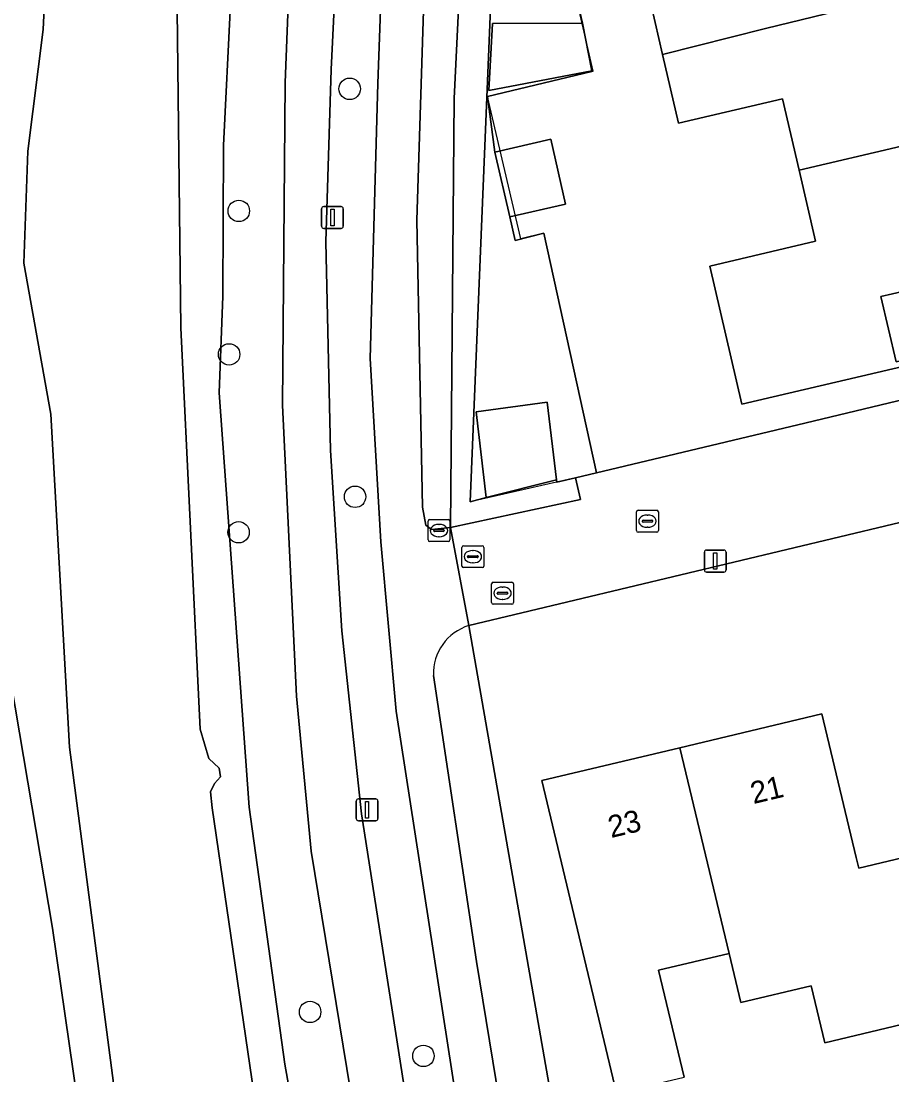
# Model space of a CAD drawing. Extents: x 157648 to 158502, y 379212 to 380938.
# Drawn here: x 158059.62 to 158099.34, y 380779.75 to 380827.8 of the extents above; entities that cross this region are included whole.
import ezdxf

# ---------------------------------------------------------------- set-up
doc = ezdxf.new("R2010")
doc.units = 0
for name, color, linetype in [('IMGEO_Berm_groen', 7, 'Continuous'), ('IMGEO_Boom', 7, 'Continuous'), ('IMGEO_Brandkraan', 7, 'Continuous'), ('IMGEO_Erf', 7, 'Continuous'), ('IMGEO_Fietspad_gesloten', 7, 'Continuous'), ('IMGEO_Groenvoorziening', 7, 'Continuous'), ('IMGEO_Hek', 7, 'Continuous'), ('IMGEO_Kolk', 7, 'Continuous'), ('IMGEO_Lichtmast', 7, 'Continuous'), ('IMGEO_Muur', 7, 'Continuous'), ('IMGEO_Oever', 7, 'Continuous'), ('IMGEO_Pand', 7, 'Continuous'), ('IMGEO_Pand_nummerreeks', 7, 'Continuous'), ('IMGEO_Rioolput', 7, 'Continuous'), ('IMGEO_Voetpad_open', 7, 'Continuous'), ('IMGEO_Waterloop', 7, 'Continuous')]:
    doc.layers.add(name, color=color, linetype=linetype)

msp = doc.modelspace()

# ---------------------------------------------------------------- linework, layer by layer
at = {"layer": 'IMGEO_Berm_groen'}
for points in [[(158074.722, 380845.281), (158073.77, 380825.588), (158073.53, 380817.736), (158073.74, 380808.222), (158074.257, 380799.995), (158075.149, 380791.663), (158077.752, 380775.038), (158083.324, 380742.71), (158085.161, 380730.364), (158087.771, 380714.145)], [(158086.247, 380709.967), (158083.967, 380721.558), (158078.875, 380753.293), (158072.85, 380789.952), (158072.183, 380797.022), (158071.547, 380810.292), (158071.664, 380824.995), (158072.408, 380844.132)], [(158090.58, 380712.063), (158089.326, 380718.53), (158083.93, 380751.483), (158081.843, 380763.329), (158076.731, 380796.337), (158076.033, 380804.062), (158075.551, 380812.413), (158075.894, 380824.951), (158076.565, 380843.437)], [(158072.443, 380710.798), (158068.133, 380736.496), (158066.607, 380744.346), (158065.118, 380754.866), (158063.151, 380771.932), (158061.06, 380786.446), (158059.17, 380797.604), (158058.451, 380809.187), (158058.445, 380817.028), (158058.623, 380823.199), (158058.845, 380827.656), (158058.831, 380835.186)], [(158069.5, 380835.023), (158068.853, 380822.132), (158068.821, 380815.256), (158068.663, 380810.855), (158070.02, 380791.954), (158071.648, 380780.25), (158076.307, 380754.118), (158081.044, 380722.078), (158082.383, 380710.401)]]:
    msp.add_lwpolyline(points, dxfattribs=at)
at = {"layer": 'IMGEO_Boom'}
for centre in [(158074.61, 380824.708), (158069.554, 380819.143), (158069.113, 380812.601), (158074.857, 380806.109), (158069.542, 380804.493), (158072.807, 380782.627), (158077.975, 380780.622)]:
    msp.add_circle(centre, 0.489, dxfattribs=at)
at = {"layer": 'IMGEO_Brandkraan'}
for p, q in [((158081.081, 380801.289), (158081.081, 380802.141)), ((158081.156, 380802.215), (158082.008, 380802.215)), ((158082.082, 380802.141), (158082.082, 380801.289)), ((158081.34, 380801.709), (158081.34, 380801.721)), ((158081.778, 380801.672), (158081.38, 380801.672)), ((158081.383, 380801.758), (158081.781, 380801.758)), ((158081.569, 380801.995), (158081.594, 380801.995)), ((158081.824, 380801.721), (158081.824, 380801.709)), ((158082.008, 380801.215), (158081.156, 380801.215)), ((158081.592, 380801.435), (158081.567, 380801.435))]:
    msp.add_line(p, q, dxfattribs=at)
for points in [[(158081.081, 380801.289), (158081.081, 380802.141)], [(158081.156, 380802.215), (158082.008, 380802.215)], [(158082.082, 380802.141), (158082.082, 380801.289)], [(158082.008, 380801.215), (158081.156, 380801.215)]]:
    msp.add_lwpolyline(points, dxfattribs=at)
for centre, radius, start, end in [((158081.158, 380802.139), 0.0765, 91.552, 178.448), ((158081.158, 380802.139), 0.0765, 91.552, 178.448), ((158082.006, 380802.139), 0.0765, 1.552, 88.448), ((158082.006, 380802.139), 0.0765, 1.552, 88.448), ((158081.38, 380801.718), 0.0403, 85.8775, 175.7526), ((158081.377, 380801.708), 0.0366, 178.938, 274.7102), ((158081.781, 380801.715), 0.043, 264.8664, 352.4533), ((158081.785, 380801.72), 0.0386, 1.7309, 96.639), ((158081.158, 380801.291), 0.0765, 181.552, 268.448), ((158081.158, 380801.291), 0.0765, 181.552, 268.448), ((158082.006, 380801.291), 0.0765, 271.552, 358.448), ((158082.006, 380801.291), 0.0765, 271.552, 358.448)]:
    msp.add_arc(centre, radius, start, end, dxfattribs=at)
for centre, major_axis, ratio, start_param, end_param in [((158081.568, 380801.715), (-0.387, 0.002), 0.722429, 4.712389, 7.853982), ((158081.593, 380801.715), (-0.39, 0.002), 0.717154, 1.570796, 4.712389)]:
    msp.add_ellipse(centre, major_axis=major_axis, ratio=ratio, start_param=start_param, end_param=end_param, dxfattribs=at)
at = {"layer": 'IMGEO_Erf'}
for points in [[(158112.661, 380818.608), (158109.015, 380834.139), (158111.901, 380834.843), (158108.155, 380850.952), (158098.578, 380848.911), (158098.721, 380848.273), (158081.927, 380844.31), (158083.842, 380835.218), (158083.573, 380834.808), (158085.236, 380827.701), (158085.65, 380825.523), (158085.654, 380825.501), (158080.898, 380824.355), (158081.233, 380821.82), (158083.782, 380822.407), (158084.461, 380819.455), (158081.913, 380818.868), (158082.159, 380817.801), (158083.472, 380818.135), (158085.867, 380807.201), (158095.372, 380809.473), (158110.763, 380813.16)], [(158102.923, 380829.722), (158104.45, 380823.191), (158105.923, 380816.888), (158099.37, 380815.357), (158098.844, 380815.234), (158099.539, 380812.265), (158100.065, 380812.388), (158101.466, 380812.716), (158101.528, 380812.45), (158092.502, 380810.34), (158091.032, 380816.63), (158095.864, 380817.759), (158095.105, 380821.005), (158094.347, 380824.251), (158089.612, 380823.144), (158088.882, 380826.268), (158088.37, 380828.461)], [(158122.924, 380810.424), (158119.554, 380809.668), (158101.803, 380805.439), (158080.044, 380800.241), (158087.197, 380759.348)], [(158086.779, 380778.918), (158083.38, 380793.171), (158089.674, 380794.672), (158096.153, 380796.217), (158097.717, 380789.661), (158097.832, 380789.177), (158100.83, 380789.892), (158100.72, 380790.357), (158100.413, 380791.653), (158100.684, 380791.718), (158100.992, 380790.419), (158101.102, 380789.956), (158104.099, 380790.671), (158103.993, 380791.115), (158102.43, 380797.671), (158108.628, 380799.149), (158115.035, 380800.677), (158121.466, 380802.212), (158123.132, 380795.125)], [(158126.111, 380788.429), (158121.596, 380787.367), (158120.451, 380792.165), (158117.248, 380791.401), (158114.043, 380790.637), (158115.219, 380785.708), (158114.224, 380785.471), (158115.101, 380781.794), (158113.123, 380781.322), (158112.246, 380784.999), (158112.016, 380784.944), (158110.859, 380789.796), (158107.719, 380789.047), (158108.871, 380784.219), (158102.572, 380782.717), (158096.276, 380781.216), (158095.657, 380783.815), (158092.447, 380783.05), (158091.912, 380785.292), (158088.703, 380784.527), (158089.865, 380779.654)]]:
    msp.add_lwpolyline(points, dxfattribs=at)
at = {"layer": 'IMGEO_Fietspad_gesloten'}
for points in [[(158101.997, 380686.517), (158099.225, 380689.283), (158096.253, 380693.04), (158093.82, 380696.7), (158091.576, 380701.56), (158090.275, 380703.817), (158089.886, 380705.995), (158088.632, 380709.876), (158087.771, 380714.145), (158085.161, 380730.364), (158083.324, 380742.71), (158077.752, 380775.038), (158075.149, 380791.663), (158074.257, 380799.995), (158073.74, 380808.222), (158073.53, 380817.736), (158073.77, 380825.588), (158074.722, 380845.281)], [(158072.408, 380844.132), (158071.664, 380824.995), (158071.547, 380810.292), (158072.183, 380797.022), (158072.85, 380789.952), (158078.875, 380753.293), (158083.967, 380721.558), (158086.247, 380709.967), (158087.828, 380704.378), (158089.981, 380698.857), (158092.702, 380693.486), (158095.812, 380689.406), (158098.383, 380686.287), (158098.814, 380685.85), (158101.015, 380683.621), (158106.429, 380678.739), (158108.403, 380676.982), (158109.59, 380678.488)]]:
    msp.add_lwpolyline(points, dxfattribs=at)
at = {"layer": 'IMGEO_Groenvoorziening'}
for points in [[(158107.22, 380854.93), (158106.896, 380856.365), (158106.623, 380856.84), (158106.075, 380857.75), (158105.184, 380858.238), (158103.851, 380858.283), (158093.721, 380855.824), (158080.426, 380853.039), (158080.018, 380852.776), (158079.385, 380850.663), (158078.454, 380843.088), (158077.671, 380818.714), (158077.928, 380805.631), (158078.09, 380804.817), (158078.346, 380804.624), (158079.204, 380804.706), (158079.38, 380824.265), (158080.507, 380847.48), (158081.833, 380847.775), (158089.095, 380849.391), (158097.984, 380851.556), (158098.578, 380848.911), (158108.155, 380850.952), (158107.551, 380853.548)], [(158084.907, 380806.971), (158084.056, 380806.783), (158084.04, 380806.885), (158080.843, 380806.075), (158080.112, 380805.887), (158081.687, 380844.25), (158081.825, 380847.621), (158081.833, 380847.775), (158080.507, 380847.48), (158079.38, 380824.265), (158079.204, 380804.706), (158085.136, 380805.991)]]:
    msp.add_lwpolyline(points, close=True, dxfattribs=at)
for points in [[(158081.687, 380844.25), (158080.112, 380805.887), (158080.843, 380806.075), (158080.372, 380809.988), (158083.614, 380810.426), (158084.04, 380806.885), (158084.056, 380806.783), (158084.907, 380806.971), (158085.867, 380807.201), (158083.472, 380818.135), (158082.159, 380817.801), (158081.913, 380818.868), (158081.233, 380821.82), (158080.898, 380824.355), (158085.654, 380825.501), (158085.65, 380825.523), (158080.956, 380824.631), (158081.13, 380827.68), (158085.236, 380827.701), (158083.573, 380834.808)], [(158091.453, 380730.031), (158092.188, 380730.175), (158087.197, 380759.348), (158080.044, 380800.241)], [(158078.428, 380797.97), (158080.395, 380784.926), (158089.136, 380731.609)]]:
    msp.add_lwpolyline(points, dxfattribs=at)
msp.add_arc((158080.728, 380798.044), 2.301, 107.2885, 181.8417, dxfattribs=at)
at = {"layer": 'IMGEO_Hek'}
for points in [[(158085.867, 380807.201), (158083.472, 380818.135), (158082.412, 380817.865), (158080.898, 380824.355), (158085.718, 380825.518), (158083.573, 380834.808), (158083.842, 380835.218), (158081.927, 380844.31), (158098.721, 380848.273)], [(158095.372, 380809.473), (158085.867, 380807.201)], [(158084.907, 380806.971), (158080.112, 380805.887)], [(158085.867, 380807.201), (158084.907, 380806.971)]]:
    msp.add_lwpolyline(points, dxfattribs=at)
at = {"layer": 'IMGEO_Kolk'}
for p, q in [((158087.767, 380805.498), (158088.619, 380805.498)), ((158087.692, 380804.572), (158087.692, 380805.424)), ((158087.951, 380804.992), (158087.951, 380805.004)), ((158087.994, 380805.041), (158088.392, 380805.041)), ((158088.18, 380805.278), (158088.205, 380805.278)), ((158088.435, 380805.004), (158088.435, 380804.992)), ((158088.693, 380805.424), (158088.693, 380804.572)), ((158088.389, 380804.955), (158087.991, 380804.955)), ((158088.203, 380804.718), (158088.178, 380804.718)), ((158088.619, 380804.498), (158087.767, 380804.498))]:
    msp.add_line(p, q, dxfattribs=at)
for points in [[(158087.767, 380805.498), (158088.619, 380805.498)], [(158087.692, 380804.572), (158087.692, 380805.424)], [(158088.693, 380805.424), (158088.693, 380804.572)], [(158088.619, 380804.498), (158087.767, 380804.498)]]:
    msp.add_lwpolyline(points, dxfattribs=at)
for centre, radius, start, end in [((158087.769, 380805.422), 0.0765, 91.552, 178.448), ((158087.769, 380805.422), 0.0765, 91.552, 178.448), ((158088.617, 380805.422), 0.0765, 1.552, 88.448), ((158088.617, 380805.422), 0.0765, 1.552, 88.448), ((158087.991, 380805.001), 0.0403, 85.8775, 175.7526), ((158087.988, 380804.991), 0.0366, 178.938, 274.7102), ((158088.392, 380804.998), 0.043, 264.8664, 352.4533), ((158088.396, 380805.003), 0.0386, 1.7309, 96.639), ((158087.769, 380804.574), 0.0765, 181.552, 268.448), ((158087.769, 380804.574), 0.0765, 181.552, 268.448), ((158088.617, 380804.574), 0.0765, 271.552, 358.448), ((158088.617, 380804.574), 0.0765, 271.552, 358.448)]:
    msp.add_arc(centre, radius, start, end, dxfattribs=at)
for centre, major_axis, ratio, start_param, end_param in [((158088.179, 380804.998), (-0.387, 0.002), 0.722429, 4.712389, 7.853982), ((158088.204, 380804.998), (-0.39, 0.002), 0.717154, 1.570796, 4.712389)]:
    msp.add_ellipse(centre, major_axis=major_axis, ratio=ratio, start_param=start_param, end_param=end_param, dxfattribs=at)
at = {"layer": 'IMGEO_Lichtmast'}
for p, q in [((158073.326, 380818.444), (158073.326, 380819.244)), ((158073.326, 380819.244), (158073.326, 380818.444)), ((158073.426, 380819.344), (158074.216, 380819.344)), ((158074.216, 380819.344), (158073.426, 380819.344)), ((158074.316, 380819.244), (158074.316, 380818.444)), ((158074.316, 380818.444), (158074.316, 380819.244)), ((158074.216, 380818.344), (158073.426, 380818.344)), ((158073.426, 380818.344), (158074.216, 380818.344)), ((158090.787, 380802.78), (158090.787, 380803.58)), ((158090.787, 380803.58), (158090.787, 380802.78)), ((158090.887, 380803.68), (158091.677, 380803.68)), ((158091.677, 380803.68), (158090.887, 380803.68)), ((158091.777, 380803.58), (158091.777, 380802.78)), ((158091.777, 380802.78), (158091.777, 380803.58)), ((158091.677, 380802.68), (158090.887, 380802.68)), ((158090.887, 380802.68), (158091.677, 380802.68)), ((158074.906, 380791.439), (158074.906, 380792.239)), ((158074.906, 380792.239), (158074.906, 380791.439)), ((158075.006, 380792.339), (158075.796, 380792.339)), ((158075.796, 380792.339), (158075.006, 380792.339)), ((158075.896, 380792.239), (158075.896, 380791.439)), ((158075.896, 380791.439), (158075.896, 380792.239)), ((158075.796, 380791.339), (158075.006, 380791.339)), ((158075.006, 380791.339), (158075.796, 380791.339))]:
    msp.add_line(p, q, dxfattribs=at)
for points in [[(158073.746, 380819.219), (158073.896, 380819.219), (158073.896, 380818.469), (158073.746, 380818.469), (158073.746, 380819.219)], [(158091.207, 380803.555), (158091.357, 380803.555), (158091.357, 380802.805), (158091.207, 380802.805), (158091.207, 380803.555)], [(158075.326, 380792.214), (158075.476, 380792.214), (158075.476, 380791.464), (158075.326, 380791.464), (158075.326, 380792.214)]]:
    msp.add_lwpolyline(points, dxfattribs=at)
for centre, start, end in [((158073.426, 380819.244), 90, 180), ((158073.426, 380819.244), 90, 180), ((158074.216, 380819.244), 0, 90), ((158074.216, 380819.244), 360, 90), ((158073.426, 380818.444), 180, 270), ((158073.426, 380818.444), 180, 270), ((158074.216, 380818.444), 270, 0), ((158074.216, 380818.444), 270, 0), ((158090.887, 380803.58), 90, 180), ((158090.887, 380803.58), 90, 180), ((158091.677, 380803.58), 0, 90), ((158091.677, 380803.58), 360, 90), ((158090.887, 380802.78), 180, 270), ((158090.887, 380802.78), 180, 270), ((158091.677, 380802.78), 270, 0), ((158091.677, 380802.78), 270, 0), ((158075.006, 380792.239), 90, 180), ((158075.006, 380792.239), 90, 180), ((158075.796, 380792.239), 0, 90), ((158075.796, 380792.239), 360, 90), ((158075.006, 380791.439), 180, 270), ((158075.006, 380791.439), 180, 270), ((158075.796, 380791.439), 270, 0), ((158075.796, 380791.439), 270, 0)]:
    msp.add_arc(centre, 0.1, start, end, dxfattribs=at)
at = {"layer": 'IMGEO_Muur'}
for points in [[(158079.204, 380804.706), (158079.38, 380824.265), (158080.507, 380847.48), (158089.095, 380849.391)], [(158080.044, 380800.241), (158087.197, 380759.348), (158092.188, 380730.175)]]:
    msp.add_lwpolyline(points, dxfattribs=at)
at = {"layer": 'IMGEO_Oever'}
for points in [[(158073.824, 380714.107), (158072.291, 380722.982), (158070.478, 380734.267), (158069.269, 380738.93), (158069.37, 380739.387), (158069.04, 380740.274), (158068.812, 380741.618), (158068.913, 380742.074), (158069.108, 380742.289), (158069.102, 380743.274), (158068.867, 380745.602), (158067.725, 380749.735), (158067.167, 380751.966), (158066.942, 380753.228), (158067.138, 380755.126), (158067.151, 380757.425), (158066.366, 380761.821), (158064.75, 380772.418), (158061.835, 380794.692), (158060.985, 380809.882), (158059.752, 380816.761), (158059.936, 380821.861), (158060.626, 380827.415), (158061.174, 380838.818)], [(158058.831, 380835.186), (158058.845, 380827.656), (158058.623, 380823.199), (158058.445, 380817.028), (158058.451, 380809.187), (158059.17, 380797.604), (158061.06, 380786.446), (158063.151, 380771.932), (158065.118, 380754.866), (158066.607, 380744.346), (158068.133, 380736.496), (158072.443, 380710.798)], [(158066.668, 380834.92), (158066.913, 380813.82), (158067.79, 380795.511), (158068.182, 380794.175), (158068.654, 380793.746), (158068.715, 380793.339), (158068.442, 380793.038), (158068.255, 380792.66), (158068.331, 380791.925), (158071.685, 380769.055), (158074.1, 380753.776), (158074.991, 380747.168), (158077.152, 380733.766), (158080.326, 380711.216)], [(158082.383, 380710.401), (158081.044, 380722.078), (158076.307, 380754.118), (158071.648, 380780.25), (158070.02, 380791.954), (158068.663, 380810.855), (158068.821, 380815.256), (158068.853, 380822.132), (158069.5, 380835.023)]]:
    msp.add_lwpolyline(points, dxfattribs=at)
at = {"layer": 'IMGEO_Pand'}
for points in [[(158105.612, 380840.031), (158096.218, 380837.835), (158092.021, 380836.899), (158092.793, 380833.595), (158092.174, 380833.45), (158093.083, 380829.562), (158088.37, 380828.461), (158088.882, 380826.268), (158093.575, 380827.456), (158100.707, 380829.204), (158100.013, 380832.173), (158100.501, 380832.287), (158107.064, 380833.821)], [(158100.707, 380829.204), (158093.575, 380827.456), (158088.882, 380826.268), (158089.612, 380823.144), (158094.347, 380824.251), (158095.105, 380821.005), (158104.45, 380823.191), (158102.923, 380829.722), (158101.196, 380829.318)], [(158085.236, 380827.701), (158081.13, 380827.68), (158080.956, 380824.631), (158085.65, 380825.523)], [(158095.105, 380821.005), (158095.864, 380817.759), (158091.032, 380816.63), (158092.502, 380810.34), (158101.528, 380812.45), (158101.466, 380812.716), (158100.065, 380812.388), (158099.539, 380812.265), (158098.844, 380815.234), (158099.37, 380815.357), (158105.923, 380816.888), (158104.45, 380823.191)], [(158083.782, 380822.407), (158081.233, 380821.82), (158081.913, 380818.868), (158084.461, 380819.455)], [(158080.372, 380809.988), (158080.843, 380806.075), (158084.04, 380806.885), (158083.614, 380810.426)], [(158100.83, 380789.892), (158097.832, 380789.177), (158097.717, 380789.661), (158096.153, 380796.217), (158089.674, 380794.672), (158091.912, 380785.292), (158092.447, 380783.05), (158095.657, 380783.815), (158096.276, 380781.216), (158102.572, 380782.717)], [(158089.674, 380794.672), (158083.38, 380793.171), (158086.779, 380778.918), (158089.865, 380779.654), (158088.703, 380784.527), (158091.912, 380785.292)]]:
    msp.add_lwpolyline(points, close=True, dxfattribs=at)
at = {"layer": 'IMGEO_Rioolput'}
for p, q in [((158078.183, 380804.144), (158078.183, 380804.996)), ((158078.258, 380805.07), (158079.11, 380805.07)), ((158079.184, 380804.996), (158079.184, 380804.144)), ((158078.442, 380804.564), (158078.442, 380804.576)), ((158078.88, 380804.527), (158078.482, 380804.527)), ((158078.485, 380804.613), (158078.883, 380804.613)), ((158078.671, 380804.85), (158078.696, 380804.85)), ((158078.926, 380804.576), (158078.926, 380804.564)), ((158079.11, 380804.07), (158078.258, 380804.07)), ((158078.694, 380804.29), (158078.669, 380804.29)), ((158079.728, 380802.954), (158079.728, 380803.806)), ((158079.803, 380803.88), (158080.655, 380803.88)), ((158080.216, 380803.66), (158080.241, 380803.66)), ((158080.729, 380803.806), (158080.729, 380802.954)), ((158079.987, 380803.374), (158079.987, 380803.386)), ((158080.425, 380803.337), (158080.027, 380803.337)), ((158080.03, 380803.423), (158080.428, 380803.423)), ((158080.239, 380803.1), (158080.214, 380803.1)), ((158080.471, 380803.386), (158080.471, 380803.374)), ((158080.655, 380802.88), (158079.803, 380802.88))]:
    msp.add_line(p, q, dxfattribs=at)
for points in [[(158078.183, 380804.144), (158078.183, 380804.996)], [(158078.258, 380805.07), (158079.11, 380805.07)], [(158079.184, 380804.996), (158079.184, 380804.144)], [(158079.11, 380804.07), (158078.258, 380804.07)], [(158079.728, 380802.954), (158079.728, 380803.806)], [(158079.803, 380803.88), (158080.655, 380803.88)], [(158080.729, 380803.806), (158080.729, 380802.954)], [(158080.655, 380802.88), (158079.803, 380802.88)]]:
    msp.add_lwpolyline(points, dxfattribs=at)
for centre, radius, start, end in [((158078.26, 380804.994), 0.0765, 91.552, 178.448), ((158078.26, 380804.994), 0.0765, 91.552, 178.448), ((158079.108, 380804.994), 0.0765, 1.552, 88.448), ((158079.108, 380804.994), 0.0765, 1.552, 88.448), ((158078.482, 380804.573), 0.0403, 85.8775, 175.7526), ((158078.479, 380804.563), 0.0366, 178.938, 274.7102), ((158078.883, 380804.57), 0.043, 264.8664, 352.4533), ((158078.887, 380804.575), 0.0386, 1.7309, 96.639), ((158078.26, 380804.146), 0.0765, 181.552, 268.448), ((158078.26, 380804.146), 0.0765, 181.552, 268.448), ((158079.108, 380804.146), 0.0765, 271.552, 358.448), ((158079.108, 380804.146), 0.0765, 271.552, 358.448), ((158079.805, 380803.804), 0.0765, 91.552, 178.448), ((158079.805, 380803.804), 0.0765, 91.552, 178.448), ((158080.653, 380803.804), 0.0765, 1.552, 88.448), ((158080.653, 380803.804), 0.0765, 1.552, 88.448), ((158080.027, 380803.383), 0.0403, 85.8775, 175.7526), ((158080.024, 380803.373), 0.0366, 178.938, 274.7102), ((158080.428, 380803.38), 0.043, 264.8664, 352.4533), ((158080.432, 380803.385), 0.0386, 1.7309, 96.639), ((158079.805, 380802.956), 0.0765, 181.552, 268.448), ((158079.805, 380802.956), 0.0765, 181.552, 268.448), ((158080.653, 380802.956), 0.0765, 271.552, 358.448), ((158080.653, 380802.956), 0.0765, 271.552, 358.448)]:
    msp.add_arc(centre, radius, start, end, dxfattribs=at)
for centre, major_axis, ratio, start_param, end_param in [((158078.67, 380804.57), (-0.387, 0.002), 0.722429, 4.712389, 7.853982), ((158078.695, 380804.57), (-0.39, 0.002), 0.717154, 1.570796, 4.712389), ((158080.215, 380803.38), (-0.387, 0.002), 0.722429, 4.712389, 7.853982), ((158080.24, 380803.38), (-0.39, 0.002), 0.717154, 1.570796, 4.712389)]:
    msp.add_ellipse(centre, major_axis=major_axis, ratio=ratio, start_param=start_param, end_param=end_param, dxfattribs=at)
at = {"layer": 'IMGEO_Voetpad_open'}
for points in [[(158080.044, 380800.241), (158079.204, 380804.706), (158078.346, 380804.624), (158078.09, 380804.817), (158077.928, 380805.631), (158077.671, 380818.714), (158078.454, 380843.088), (158079.385, 380850.663), (158079.706, 380856.8), (158080.479, 380864.578), (158080.704, 380864.833), (158079.105, 380865.074), (158078.395, 380864.933)], [(158076.51, 380862.37), (158077.768, 380861.65), (158077.399, 380854.931), (158076.565, 380843.437), (158075.894, 380824.951), (158075.551, 380812.413), (158076.033, 380804.062), (158076.731, 380796.337), (158081.843, 380763.329), (158083.93, 380751.483), (158089.326, 380718.53), (158090.58, 380712.063), (158092.023, 380705.933), (158092.55, 380703.495), (158098.681, 380695.497), (158101.641, 380691.985), (158104.362, 380689.226), (158105.069, 380688.507), (158109.599, 380684.387), (158119.145, 380675.855), (158125.04, 380670.586), (158126.662, 380669.169), (158154.475, 380644.521), (158157.286, 380642.031)], [(158110.763, 380813.16), (158095.372, 380809.473), (158085.867, 380807.201), (158084.907, 380806.971), (158085.136, 380805.991), (158079.204, 380804.706), (158080.044, 380800.241), (158101.803, 380805.439), (158101.267, 380807.637)], [(158092.605, 380710.783), (158091.565, 380716.813), (158090.219, 380724.615), (158090.209, 380724.654), (158089.147, 380731.464), (158089.136, 380731.609), (158080.395, 380784.926), (158078.428, 380797.97)]]:
    msp.add_lwpolyline(points, dxfattribs=at)
msp.add_arc((158080.728, 380798.044), 2.301, 107.2885, 181.8417, dxfattribs=at)
at = {"layer": 'IMGEO_Waterloop'}
for points in [[(158061.174, 380838.818), (158060.626, 380827.415), (158059.936, 380821.861), (158059.752, 380816.761), (158060.985, 380809.882), (158061.835, 380794.692), (158064.75, 380772.418), (158066.366, 380761.821), (158067.151, 380757.425), (158067.138, 380755.126), (158066.942, 380753.228), (158067.167, 380751.966), (158067.725, 380749.735), (158068.867, 380745.602), (158069.102, 380743.274), (158069.108, 380742.289), (158068.913, 380742.074), (158068.812, 380741.618), (158069.04, 380740.274), (158069.37, 380739.387), (158069.269, 380738.93), (158070.478, 380734.267), (158072.291, 380722.982), (158073.824, 380714.107)], [(158080.326, 380711.216), (158077.152, 380733.766), (158074.991, 380747.168), (158074.1, 380753.776), (158071.685, 380769.055), (158068.331, 380791.925), (158068.255, 380792.66), (158068.442, 380793.038), (158068.715, 380793.339), (158068.654, 380793.746), (158068.182, 380794.175), (158067.79, 380795.511), (158066.913, 380813.82), (158066.668, 380834.92)]]:
    msp.add_lwpolyline(points, dxfattribs=at)

# ---------------------------------------------------------------- texts
at = {"layer": 'IMGEO_Pand_nummerreeks'}
for s, p in [('21', (158093.026, 380792.099)), ('23', (158086.531, 380790.551))]:
    msp.add_text(s, height=1, rotation=13.4129, dxfattribs=at).set_placement(p)

doc.saveas('drawing.dxf')
